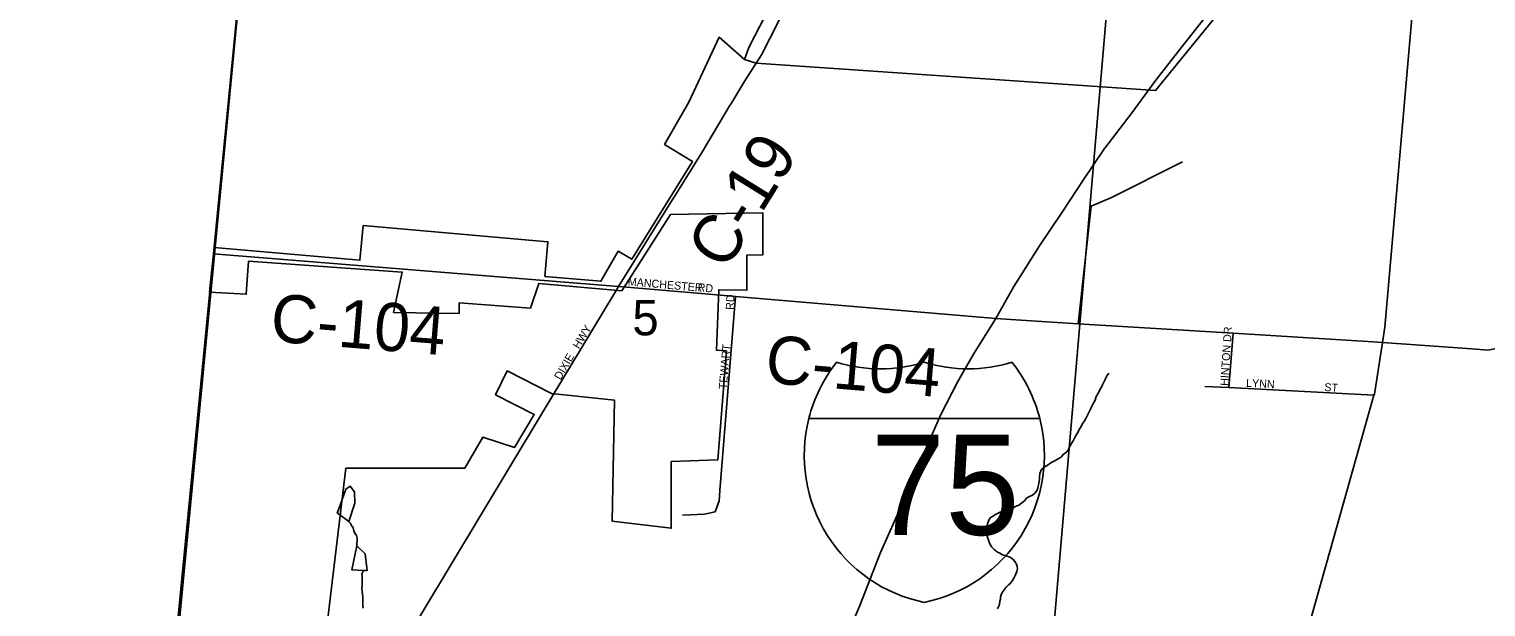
# Model space of a CAD drawing. Extents: x 1310247 to 1664935, y 284496 to 704931.
# Drawn here: x 1450019 to 1459119, y 558407 to 562017 of the extents above; entities that cross this region are included whole.
import ezdxf

# ---------------------------------------------------------------- set-up
doc = ezdxf.new("R2010")
doc.units = 0
for name, color, linetype in [('GM_P_State_Location', 7, 'Continuous'), ('GM_X_Adjacent_County', 7, 'Continuous'), ('GM_X_Adjacent_County_Text', 7, 'Continuous'), ('GM_X_Airport_Location_Class_3', 7, 'Continuous'), ('GM_X_Corporation_Text', 7, 'Continuous'), ('GM_X_County', 7, 'Continuous'), ('GM_X_County_Road_Text', 7, 'Continuous'), ('GM_X_County_Subdivision_Text', 7, 'Continuous'), ('GM_X_Major_Lake_Text', 7, 'Continuous'), ('GM_X_Minor_River', 7, 'Continuous'), ('GM_X_Minor_River_Text', 7, 'Continuous'), ('GM_X_Rail_Line', 7, 'Continuous'), ('GM_X_State_Location', 7, 'Continuous'), ('GM_X_State_Shield', 7, 'Continuous'), ('GM_X_Township', 7, 'Continuous'), ('GM_X_Township_Road', 7, 'Continuous'), ('GM_X_US_Location', 7, 'Continuous'), ('GM_X_US_Shield', 7, 'Continuous')]:
    doc.layers.add(name, color=color, linetype=linetype)

msp = doc.modelspace()

# ---------------------------------------------------------------- linework, layer by layer
at = {"layer": 'GM_X_Adjacent_County'}
msp.add_lwpolyline([(1471796.7, 544951.6), (1467963.5, 545563.3), (1466370, 545833.5), (1463189.1, 546145.9), (1455429, 546908), (1453603.1, 547087.4), (1450019.2, 547439.3), (1450130, 548952.3), (1450153.4, 549272.2), (1450226.9, 550277.2), (1450323.8, 551600), (1450375.7, 552147.4), (1450423.8, 552655.3), (1450521.6, 553719.1), (1450664.8, 555272.9), (1450733.7, 556022.1), (1450803.2, 556776.9), (1450871.3, 557516.9), (1450908.9, 557926.3), (1450933.4, 558176.1), (1451171.8, 560612.9), (1451442.1, 563389.7)], dxfattribs=at)
at = {"layer": 'GM_X_Adjacent_County_Text'}
msp.add_lwpolyline([(1451442.1, 563389.7), (1451171.8, 560612.9), (1450933.4, 558176.1), (1450908.9, 557926.3), (1450871.3, 557516.9), (1450803.2, 556776.9), (1450733.7, 556022.1), (1450664.8, 555272.9), (1450521.6, 553719.1), (1450423.8, 552655.3), (1450375.7, 552147.4), (1450323.8, 551600), (1450226.9, 550277.2)], dxfattribs=at)
at = {"layer": 'GM_X_Corporation_Text'}
for points in [[(1454402.6, 561548.8), (1454489.3, 561693.1), (1454594, 561856.8), (1454702, 562068.5), (1454875.4, 562543.2), (1455017.1, 562860), (1455501.7, 564153.7), (1455560.8, 564317.3), (1455666.2, 564655.5), (1455823.5, 565174.7), (1455927.6, 565523.8), (1455974.5, 565682.4), (1456021.3, 565841.5), (1456094.5, 566121.1), (1456311.7, 566956.3), (1456388, 567237.7), (1456445.1, 567431.8), (1456521.4, 567684.5), (1456618.2, 567903.2)], [(1453754, 560404), (1453754, 560404), (1454289.7, 560358.4)], [(1453214.2, 559600.4), (1453214.4, 559600.7), (1453673.5, 560363.6)]]:
    msp.add_lwpolyline(points, dxfattribs=at)
at = {"layer": 'GM_X_County'}
for points in [[(1451446.5, 563417.9), (1456814.9, 562870.2), (1456353.2, 557504), (1450921.8, 557932.6)], [(1456814.9, 562870.2), (1462373.8, 562548.6), (1461881.3, 557141.1), (1456353.2, 557504)]]:
    msp.add_lwpolyline(points, close=True, dxfattribs=at)
at = {"layer": 'GM_X_County_Road_Text'}
for points in [[(1458473.8, 560058.2), (1458488.2, 560154.5), (1458701.8, 562613.1), (1458714.3, 562703), (1458757.5, 562746), (1459095.9, 562733.1)], [(1454039.5, 560954.6), (1454224.7, 561252.9), (1454399.3, 561543.3), (1454402.6, 561548.8)], [(1453673.5, 560363.6), (1453673.5, 560363.6), (1453700.5, 560408.5), (1454038.7, 560953.3), (1454039.5, 560954.6)], [(1451171.8, 560612.9), (1453700.5, 560408.5)], [(1456214.9, 560198.3), (1456572.7, 560176.2), (1457539.8, 560116.4), (1458415.5, 560062.2), (1458473.8, 560058.2), (1459031.7, 560019.9), (1459131.7, 560011.3), (1459226.4, 560030.8), (1459779.9, 560550.4)], [(1453700.5, 560408.5), (1453700.5, 560408.5), (1453754, 560404)], [(1454289.7, 560358.4), (1454289.7, 560358.4), (1454431.1, 560346.4), (1456057.3, 560208.1), (1456214.8, 560198.3), (1456214.9, 560198.3)], [(1455892.1, 552174.2), (1456044.4, 553993.3), (1456216.4, 555955.6), (1456247.7, 556000.9), (1456505.9, 556280.8), (1457225, 557067.9), (1457384.1, 557238.2), (1457515.9, 557443.2), (1457865.1, 557969.4), (1457957.9, 558137.4), (1458011.9, 558280.3), (1458231.8, 559064.5), (1458420.3, 559729.1), (1458422.6, 559737.2), (1458473.8, 560058.2)], [(1451129.2, 555173.8), (1451140, 555226.8), (1451199.3, 555517.9), (1451258.8, 555787), (1451289.3, 555893), (1451314.2, 555980), (1451556.7, 556570.9), (1451647.1, 556791.3), (1451808.3, 557175), (1451837.9, 557245.4), (1451865.1, 557309.5), (1451934.4, 557473.4), (1452479.6, 558379.5), (1453214.2, 559600.4)]]:
    msp.add_lwpolyline(points, dxfattribs=at)
at = {"layer": 'GM_X_County_Subdivision_Text'}
msp.add_lwpolyline([(1456572.7, 560176.2), (1456652.7, 560910.5), (1456776.4, 560963.4), (1457223.6, 561188.3)], dxfattribs=at)
at = {"layer": 'GM_X_Major_Lake_Text'}
for points in [[(1457496.4, 562175.3), (1457056, 561632.7), (1454560.3, 561804), (1454487.4, 561827.6), (1454515.8, 561901.6), (1454619.4, 562104.5)], [(1454619.4, 562104.5), (1454515.8, 561901.6), (1454487.4, 561827.6), (1454329.7, 561966), (1454140.8, 561560.9), (1453988.3, 561296.8), (1454162.2, 561189.7), (1453783.9, 560579.4), (1453699.8, 560629.2), (1453591.3, 560441.3), (1453241.6, 560471.9), (1453260.5, 560688), (1452105, 560789), (1452086, 560572.9), (1451175.7, 560652.5), (1451146.8, 560373.4), (1451375.9, 560360.3), (1451389, 560566.5), (1452349.9, 560498.6), (1452296.4, 560247.3), (1452705.1, 560239.3), (1452705.1, 560306.4), (1453150.3, 560272.9), (1453202.7, 560428.4), (1453721.6, 560382.6), (1454026.1, 560858.1), (1454603, 560868.2), (1454603, 560607.2), (1454503, 560605.4), (1454503, 560385.5), (1454327.3, 560388.6), (1454312.6, 560011.3), (1454374.8, 560006.4), (1454320.7, 559325.5), (1454030.2, 559315.3), (1454030.2, 558898.4), (1453661.9, 558943.6), (1453675.2, 559699.3), (1453283.3, 559740.5), (1453006.2, 559881.7), (1452933.5, 559732.5), (1453174.9, 559609.5), (1453052.2, 559403.1), (1452852.5, 559467.9), (1452740, 559273.1), (1451998, 559273.1), (1451871.1, 558213.6)]]:
    msp.add_lwpolyline(points, dxfattribs=at)
at = {"layer": 'GM_X_Minor_River'}
for points in [[(1452017.3, 558941.6), (1452053.8, 559055.1), (1452051.3, 559125.4), (1452024.1, 559162.1), (1451997.6, 559142.6), (1451951, 559013.7)], [(1451951, 559013.7), (1451944.3, 558995.3), (1452017.3, 558941.6)], [(1452108.5, 558635.2), (1452130.7, 558634.2), (1452119, 558738.8), (1452066, 558788.1), (1452034.7, 558638.3)], [(1452034.7, 558638.3), (1452108.5, 558635.2)]]:
    msp.add_lwpolyline(points, dxfattribs=at)
at = {"layer": 'GM_X_Minor_River_Text'}
for points in [[(1456344.2, 559265), (1456360.6, 559280.7), (1456384.9, 559294.2), (1456407.3, 559311.8), (1456423.5, 559317.5), (1456443.8, 559331.1), (1456466.1, 559342.6), (1456480.5, 559360.4), (1456496.7, 559372), (1456509.1, 559387.8), (1456515.4, 559401.7), (1456523.8, 559417.6), (1456532.1, 559431.5), (1456540.4, 559445.3), (1456548.8, 559461.2), (1456557.2, 559479), (1456569.6, 559496.8), (1456578, 559514.7), (1456590.4, 559534.5), (1456598.8, 559552.4), (1456609.1, 559566.2), (1456619.5, 559584), (1456627.9, 559599.9), (1456636.3, 559617.8), (1456644.6, 559633.6), (1456653, 559651.5), (1456659.3, 559665.4), (1456669.8, 559685.2), (1456678.1, 559699.1), (1456684.6, 559721), (1456695, 559738.8), (1456703.3, 559752.7), (1456709.6, 559766.6), (1456717.9, 559780.5), (1456724.2, 559794.4), (1456732.6, 559810.2), (1456741, 559828.1), (1456749.4, 559846), (1456763.9, 559867.8)], [(1456068.9, 558394.4), (1456075.2, 558408.3), (1456081.6, 558424.2), (1456083.9, 558442.2), (1456086.3, 558456.2), (1456086.6, 558470.2), (1456093, 558488.2), (1456103.4, 558506), (1456121.9, 558529.7), (1456134.2, 558543.4), (1456148.4, 558553.2), (1456162.9, 558572.9), (1456171.2, 558586.8), (1456181.7, 558608.6), (1456190.1, 558628.5), (1456192.5, 558646.5), (1456190.8, 558660.5), (1456187.1, 558674.7), (1456177.5, 558690.9), (1456163.8, 558705.3), (1456150, 558715.6), (1456134.1, 558722), (1456116.2, 558728.4), (1456100.3, 558732.7), (1456082.5, 558743.1), (1456068.6, 558749.5), (1456046.9, 558766), (1456033.2, 558780.3), (1456019.7, 558800.7), (1456014, 558818.8), (1456004.7, 558849.1), (1456003, 558865.2), (1455999.6, 558891.4), (1456002, 558909.4), (1456006.3, 558925.3), (1456014.9, 558949.2), (1456023.2, 558963.1), (1456037.4, 558972.8), (1456055.7, 558984.4), (1456080, 558997.9), (1456104.3, 559007.5), (1456130.5, 559014.9), (1456146.6, 559018.6), (1456162.7, 559024.2), (1456181, 559033.9), (1456201.2, 559043.5), (1456221.5, 559057.1), (1456237.8, 559070.8), (1456250.2, 559086.5), (1456268.4, 559096.2), (1456286.7, 559105.8), (1456300.9, 559117.5), (1456315.4, 559137.3), (1456319.7, 559151.2), (1456326.3, 559179.2), (1456330.8, 559203.1), (1456331.2, 559221.2), (1456333.7, 559241.2), (1456344.2, 559265)], [(1452066, 558788.1), (1452069, 558836.1), (1452063.4, 558854.3), (1452053.7, 558868.6), (1452048, 558882.7), (1452042.4, 558900.9), (1452032.7, 558915.2), (1452025.1, 558931.4), (1452017.3, 558941.6)], [(1452105.6, 558400.1), (1452103.9, 558414.1), (1452104.3, 558432.2), (1452104.7, 558448.2), (1452103.1, 558468.3), (1452101.5, 558486.4), (1452099.9, 558504.5), (1452098.3, 558522.6), (1452098.6, 558540.6), (1452099, 558558.7), (1452099.4, 558576.7), (1452099.8, 558594.8), (1452098.2, 558612.8), (1452108.5, 558635.2)]]:
    msp.add_lwpolyline(points, dxfattribs=at)
at = {"layer": 'GM_X_State_Location'}
for points in [[(1454431.1, 560346.4), (1454334.4, 559133.8), (1454334.2, 559131.5)], [(1457513.5, 559777.1), (1457539.8, 560116.4)], [(1458420.3, 559729.1), (1457513.5, 559777.1), (1457363.6, 559785.1)], [(1454334.2, 559131.5), (1454329.3, 559070.7), (1454305.4, 559001.2), (1454238.8, 558986.9), (1454100.3, 558980.5)]]:
    msp.add_lwpolyline(points, dxfattribs=at)
at = {"layer": 'GM_X_State_Shield'}
for points in [[(1456737.9, 561273.1), (1456738.5, 561273.9), (1456903, 561488.4), (1457057.6, 561697.5), (1457205.7, 561886.7), (1457353.8, 562073.9), (1457507.8, 562257), (1457647.2, 562412.4), (1457658.4, 562423.4), (1457659.2, 562424.2)], [(1455090.6, 558135.1), (1455208.6, 558415.1), (1455337.7, 558746.8), (1455476.5, 559060.4), (1455598.6, 559342.3), (1455712.2, 559604.3), (1455820.7, 559814.4), (1455918.4, 559986.6), (1456057.3, 560208.1), (1456169.6, 560408), (1456331.1, 560663.1), (1456475.8, 560880.4), (1456608.1, 561079.9), (1456732.2, 561265.6), (1456737.9, 561273.1)]]:
    msp.add_lwpolyline(points, dxfattribs=at)
at = {"layer": 'GM_X_Township'}
msp.add_lwpolyline([(1450226.9, 550277.2), (1450323.8, 551600), (1450375.7, 552147.4), (1450423.8, 552655.3), (1450521.6, 553719.1), (1450664.8, 555272.9), (1450733.7, 556022.1), (1450803.2, 556776.9), (1450871.3, 557516.9), (1450908.9, 557926.3), (1450933.4, 558176.1), (1451171.8, 560612.9), (1451442.1, 563389.7)], dxfattribs=at)
at = {"layer": 'GM_X_US_Shield'}
for p, q in [((1454889.7, 559583.9), (1456332.5, 559583.9)), ((1456332.5, 559583.9), (1454889.7, 559583.9)), ((1456332.5, 559583.9), (1454889.7, 559583.9))]:
    msp.add_line(p, q, dxfattribs=at)
for centre, start, end in [((1455798.6, 559354), 141.66896, 165.80665), ((1455337.1, 560832), 253.00908, 286.99093), ((1455885.1, 560832), 253.00908, 286.99093), ((1455423.6, 559354), 14.19335, 38.33104), ((1455798.6, 559354), 165.80665, 258.46304), ((1455423.6, 559354), 281.53696, 14.19335)]:
    msp.add_arc(centre, 937.5, start, end, dxfattribs=at)

# ---------------------------------------------------------------- texts
at = {"layer": 'GM_P_State_Location'}
for s, rotation, p in [('RD', 86.98901, (1454420.5, 560261.7)), ('HINTON DR', 86.23498, (1457509.3, 559786.7)), ('TEWART', 85.07172, (1454376.5, 559764.9)), ('LYNN', 357.06605, (1457620.3, 559782.2)), ('ST', 356.42537, (1458108.8, 559755.8))]:
    msp.add_text(s, height=50, rotation=rotation, dxfattribs=at).set_placement(p)
at = {"layer": 'GM_X_Airport_Location_Class_3'}
for s in ['-', '.', ',']:
    msp.add_text(s, height=1, dxfattribs=at).set_placement((1455610.9, 559184.9))
msp.add_text('75', height=1, rotation=0.00001, dxfattribs=at).set_placement((1455406.7, 558978))
at = {"layer": 'GM_X_Rail_Line'}
for s, rotation, p in [('MANCHESTER', 355.13573, (1453757.5, 560415.8)), ('RD', 353.98321, (1454193.3, 560380.6)), ('HWY', 58.733, (1453453.8, 560015.3)), ('DIXIE', 60.06501, (1453339.3, 559821.5))]:
    msp.add_text(s, height=50, rotation=rotation, dxfattribs=at).set_placement(p)
at = {"layer": 'GM_X_Township_Road'}
for s, rotation, p in [('C-19', 58.2129, (1454370.4, 560500)), ('C-104', 355.37948, (1451520, 560067.1)), ('C-104', 355.30557, (1454611.6, 559807.8))]:
    msp.add_text(s, height=300, rotation=rotation, dxfattribs=at).set_placement(p)
at = {"layer": 'GM_X_US_Location'}
msp.add_text('5', height=221, rotation=0.00001, dxfattribs=at).set_placement((1453787.5, 560103.7))
at = {"layer": 'GM_X_US_Shield'}
msp.add_text('75', height=625, dxfattribs=at).set_placement((1455277.1, 558857.3))

doc.saveas('drawing.dxf')
